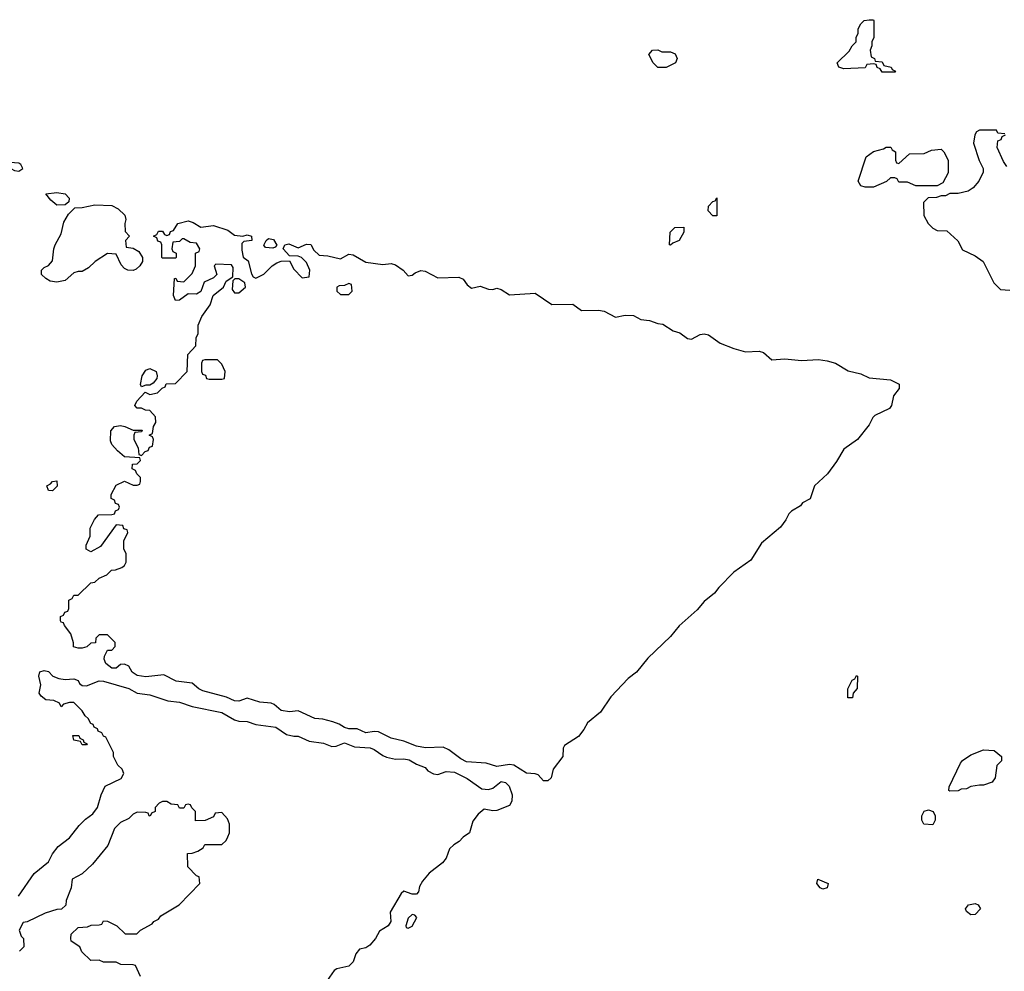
# Model space of a CAD drawing. Header units: inches. Extents: x 2380249 to 2585472, y 382747 to 546448.
# Tile 388 of 626: x 2483474 to 2488128, y 455175 to 459674. Entities that reach past the tile are written whole.
import ezdxf

# ---------------------------------------------------------------- set-up
doc = ezdxf.new("R2010")
doc.units = ezdxf.units.IN
doc.header["$MEASUREMENT"] = 0
doc.layers.add('C4485', color=7, linetype='Continuous')

msp = doc.modelspace()

# ---------------------------------------------------------------- linework, layer by layer
at = {"layer": 'C4485', "color": 4}
for points, elevation in [([(2487550, 459426), (2487542, 459442), (2487527.3, 459447.3), (2487522, 459462), (2487510, 459466), (2487478, 459462), (2487470, 459446), (2487370, 459442), (2487346, 459450), (2487338, 459470), (2487394.6, 459525.4), (2487409.1, 459550.9), (2487428, 459570), (2487428, 459590), (2487438, 459610), (2487438, 459630), (2487450, 459654), (2487466, 459670), (2487490, 459674), (2487510, 459674), (2487512, 459670), (2487511.3, 459590), (2487502, 459570), (2487502, 459550), (2487494, 459530), (2487498, 459498), (2487514, 459490), (2487518, 459478), (2487550, 459474), (2487558, 459458), (2487594, 459450), (2487598, 459438), (2487614, 459430), (2487610, 459426)], 48), ([(2486510, 459522), (2486550, 459522), (2486572.7, 459512.7), (2486582, 459490), (2486574, 459470), (2486530, 459448), (2486490, 459448), (2486468, 459470), (2486448, 459510), (2486466, 459530), (2486490, 459532)], 48), ([(2487630, 458994), (2487680.4, 459039.6), (2487750, 459042), (2487783.1, 459056.9), (2487830, 459062), (2487842, 459050), (2487862, 459010), (2487862, 458950), (2487836.9, 458903.1), (2487810, 458888), (2487710, 458888), (2487670, 458906), (2487630, 458906), (2487622, 458922), (2487610, 458926), (2487590, 458926), (2487571.6, 458908.4), (2487510, 458882), (2487470, 458882), (2487450, 458888), (2487438, 458910), (2487474.6, 459025.4), (2487509.3, 459050.7), (2487556.4, 459063.6), (2487568.9, 459071.1), (2487591.6, 459071.6), (2487598, 459058), (2487614, 459050), (2487614, 459010), (2487618, 458998)], 48), ([(2483430, 458998.4), (2483398, 458990), (2483450, 458960.7), (2483470, 458957.3), (2483489, 458970), (2483479.3, 458990), (2483470, 458996.2)], 52), ([(2483650, 458797.2), (2483621.5, 458821.5), (2483598, 458850), (2483650, 458857), (2483690, 458850.4), (2483707.7, 458830), (2483706.8, 458813.2), (2483690, 458799)], 48), ([(2486750, 458746), (2486728, 458770), (2486730, 458792), (2486750, 458814), (2486762, 458818), (2486770, 458832), (2486770, 458746)], 48), ([(2484011.1, 458488.9), (2483986, 458490), (2483970, 458498), (2483954.6, 458514.6), (2483930, 458566), (2483890, 458568.7), (2483831.3, 458530), (2483799.8, 458500.2), (2483770, 458484), (2483750, 458484), (2483730, 458477.2), (2483690, 458441.2), (2483650, 458433.2), (2483618, 458438), (2483598, 458450), (2483578, 458470), (2483578, 458490), (2483590, 458502), (2483610, 458512), (2483630, 458534), (2483635.3, 458590), (2483642, 458610), (2483670, 458662), (2483682.7, 458717.3), (2483704.7, 458755.3), (2483735.3, 458784.7), (2483770, 458786), (2483830, 458799.3), (2483910, 458795.3), (2483939.1, 458779.1), (2483971, 458750), (2483976, 458730), (2483971.3, 458710), (2483972.7, 458672.7), (2483994, 458650), (2483974, 458630), (2483978, 458598), (2484010, 458594), (2484038, 458578), (2484054, 458550), (2484054, 458530), (2484042, 458510), (2484025.4, 458494.6)], 48), ([(2484330, 458692.7), (2484390, 458701.3), (2484458.7, 458678.7), (2484490, 458655.5), (2484529.5, 458650.5), (2484550, 458657.3), (2484570, 458651), (2484572, 458630), (2484534.4, 458625.6), (2484523.8, 458616.2), (2484523.7, 458583.7), (2484530, 458552), (2484553.7, 458533.7), (2484570, 458472), (2484578, 458458), (2484590, 458451.3), (2484628.9, 458471.1), (2484668, 458510), (2484690, 458524.7), (2484710, 458532), (2484750, 458534), (2484770, 458494), (2484810, 458454), (2484842, 458458), (2484846, 458490), (2484830, 458526), (2484806, 458550), (2484790, 458555.3), (2484750, 458558), (2484719, 458590), (2484728, 458610), (2484746.3, 458613.7), (2484790, 458594.8), (2484830, 458612.7), (2484850, 458610.5), (2484864.7, 458584.7), (2484890, 458561), (2484930, 458558), (2484990, 458542.8), (2485030, 458564.9), (2485050, 458562.4), (2485110, 458527.3), (2485190, 458516.3), (2485230, 458521.6), (2485250, 458514.9), (2485286.8, 458490), (2485310, 458462.8), (2485330, 458466), (2485342.9, 458477.1), (2485370, 458487.7), (2485390, 458485.5), (2485450, 458453.4), (2485550, 458456.3), (2485570, 458446.8), (2485590, 458420.7), (2485610, 458404), (2485650, 458413.4), (2485690, 458400.7), (2485710, 458399.1), (2485730, 458404), (2485750, 458398.8), (2485790, 458373.4), (2485910, 458380.5), (2485990, 458327.3), (2486088.3, 458328.3), (2486130, 458299.1), (2486210, 458300.5), (2486236.1, 458296.1), (2486290, 458268), (2486336.4, 458276.4), (2486375.2, 458275.2), (2486410, 458256.3), (2486451.8, 458251.8), (2486490, 458237.1), (2486513.8, 458233.8), (2486562.6, 458202.6), (2486593.7, 458193.7), (2486630, 458166.8), (2486650, 458164), (2486690, 458186.4), (2486710, 458188.4), (2486730, 458183.8), (2486785.3, 458145.3), (2486850, 458118.8), (2486904.5, 458104.5), (2486970, 458107.3), (2486990, 458100.7), (2487030, 458066), (2487090, 458070.6), (2487170, 458063), (2487250, 458067.7), (2487290, 458061.6), (2487330.4, 458050.4), (2487390, 458014), (2487450, 457999.1), (2487490, 457980.7), (2487590, 457970.7), (2487630.6, 457950.6), (2487630.8, 457930), (2487604.1, 457895.9), (2487594.8, 457850), (2487584.9, 457835.1), (2487516.7, 457803.3), (2487506.6, 457793.4), (2487490, 457759), (2487434.8, 457690), (2487370, 457643.7), (2487335.2, 457584.8), (2487293, 457527), (2487231, 457470), (2487211.1, 457408.9), (2487174, 457390), (2487164.7, 457375.3), (2487122, 457350), (2487110, 457338), (2487096, 457310), (2487070, 457275.3), (2486980.7, 457199.3), (2486930, 457118), (2486850, 457062), (2486778, 456990), (2486758, 456962), (2486710, 456924), (2486676.3, 456883.7), (2486591.8, 456808.2), (2486550, 456757.2), (2486443.9, 456656.1), (2486390, 456589), (2486350, 456559), (2486267.9, 456472.1), (2486219.9, 456400.1), (2486158, 456350), (2486141, 456319), (2486114.8, 456285.2), (2486050, 456242), (2486042.8, 456230), (2486041, 456190), (2485996, 456130), (2485986.8, 456090), (2485970, 456076), (2485950, 456076), (2485924.1, 456104.1), (2485910, 456109.4), (2485870, 456111.6), (2485810, 456149.6), (2485790, 456152), (2485730, 456142.9), (2485678.3, 456158.3), (2485585.7, 456165.7), (2485558.9, 456178.9), (2485502.7, 456222.7), (2485475.1, 456235.1), (2485391.7, 456231.7), (2485350, 456238.7), (2485290, 456262.4), (2485230, 456277), (2485170, 456306.6), (2485150, 456309.5), (2485110, 456302.9), (2485070, 456322), (2485030, 456321.6), (2485010, 456327.3), (2484983.9, 456343.9), (2484954.8, 456354.8), (2484907.5, 456367.5), (2484868.7, 456370), (2484790, 456406.6), (2484750, 456401.6), (2484710, 456407.6), (2484676.9, 456436.9), (2484663, 456443), (2484610, 456447.8), (2484550, 456467), (2484510, 456451.6), (2484490, 456453.3), (2484451.2, 456471.2), (2484340.6, 456500.6), (2484320.9, 456510), (2484290, 456537.2), (2484213.4, 456546.6), (2484156, 456576), (2484070, 456566.9), (2484030, 456573.6), (2484005.6, 456590), (2483990, 456617.2), (2483970, 456627), (2483950, 456626), (2483930, 456608), (2483910, 456608), (2483882, 456630), (2483874, 456650), (2483875.3, 456664.7), (2483890, 456694), (2483910, 456694), (2483926, 456710), (2483926, 456730), (2483890, 456766), (2483850, 456766), (2483834, 456750), (2483832.7, 456727.3), (2483810, 456726), (2483791.1, 456708.9), (2483770, 456702), (2483750, 456702), (2483729.1, 456709.1), (2483728.4, 456728.4), (2483715.3, 456770), (2483686, 456810), (2483682, 456822), (2483670, 456826), (2483667.3, 456832.7), (2483667.3, 456852.7), (2483682, 456858), (2483687.3, 456872.7), (2483702, 456878), (2483706, 456890), (2483706, 456930), (2483722, 456938), (2483730, 456954), (2483750, 456954), (2483810, 457012), (2483830, 457014), (2483850, 457034), (2483886, 457050), (2483908.4, 457071.6), (2483927.3, 457072.7), (2483956.4, 457083.6), (2483970, 457094), (2483978, 457110), (2483978, 457150), (2483966, 457170), (2483966, 457210), (2483986, 457250), (2483982, 457262), (2483967.3, 457267.3), (2483962, 457282), (2483930, 457286), (2483856.9, 457183.1), (2483810, 457158), (2483788, 457170), (2483788, 457190), (2483807.3, 457232.7), (2483808, 457270), (2483828.4, 457311.6), (2483847.3, 457332.7), (2483910, 457334), (2483922, 457338), (2483927.3, 457352.7), (2483942, 457358), (2483946, 457370), (2483942, 457382), (2483927.3, 457387.3), (2483922, 457402), (2483906, 457410), (2483906, 457430), (2483930, 457474), (2483970, 457492), (2484010, 457474), (2484030, 457474), (2484042, 457478), (2484046, 457490), (2484046, 457510), (2484027.3, 457527.3), (2484022, 457542), (2484006, 457550), (2484007.3, 457572.7), (2484030, 457574), (2484046, 457590), (2484042, 457602), (2483970, 457608), (2483936.4, 457636.4), (2483910, 457666), (2483903.1, 457683.1), (2483905.2, 457730), (2483922, 457750), (2483950, 457754.8), (2483971.1, 457751.1), (2484010, 457734), (2484052.7, 457732.7), (2484050, 457726), (2484018, 457722), (2484014, 457710), (2484014, 457690), (2484034, 457650), (2484038, 457618), (2484050, 457614), (2484067.3, 457632.7), (2484082, 457638), (2484087.3, 457652.7), (2484102, 457658), (2484106, 457690), (2484102, 457702), (2484086, 457710), (2484102, 457718), (2484106, 457750), (2484118, 457770), (2484116.4, 457796.4), (2484090, 457826), (2484068.4, 457828.4), (2484050, 457838), (2484030, 457838), (2484018, 457850), (2484028, 457870), (2484067.3, 457912.7), (2484090, 457902), (2484126, 457910), (2484147.3, 457932.7), (2484162, 457938), (2484167.3, 457952.7), (2484210, 457954), (2484266, 458010), (2484268.4, 458091.6), (2484307.3, 458132.7), (2484308, 458170), (2484318, 458190), (2484318, 458230), (2484335.3, 458270), (2484374.8, 458325.2), (2484389.5, 458370.5), (2484438, 458410), (2484450, 458438), (2484482, 458458), (2484482.7, 458502.7), (2484475.1, 458515.1), (2484402, 458518), (2484394, 458510), (2484406, 458470), (2484390, 458454), (2484346.4, 458433.6), (2484330.4, 458389.6), (2484310, 458376), (2484270, 458378), (2484230, 458348), (2484210, 458346), (2484202, 458370), (2484206, 458450), (2484212.7, 458452.7), (2484218, 458438), (2484250, 458434), (2484290, 458474), (2484306, 458510), (2484306, 458570), (2484322, 458578), (2484326, 458590), (2484310, 458618), (2484280.4, 458620.4), (2484250, 458638), (2484242, 458638), (2484230, 458626), (2484198, 458622), (2484194, 458590), (2484198, 458578), (2484214, 458570), (2484214, 458550), (2484210, 458546), (2484150, 458546), (2484146, 458550), (2484146, 458610), (2484142, 458622), (2484127.3, 458627.3), (2484122, 458642), (2484106, 458650), (2484122, 458658), (2484130, 458674), (2484150, 458674), (2484158, 458658), (2484170, 458654), (2484182, 458658), (2484187.3, 458672.7), (2484202, 458678), (2484222, 458710), (2484270, 458723.8), (2484294.7, 458714.7)], 48), ([(2486550, 458608), (2486546, 458610), (2486548, 458670), (2486570, 458691.3), (2486612.7, 458692.7), (2486614, 458670), (2486592, 458630), (2486562, 458618)], 48), ([(2484670, 458593.2), (2484636.4, 458596.4), (2484628.4, 458608.4), (2484639, 458630), (2484650, 458638.8), (2484674.6, 458634.6), (2484690, 458608), (2484682, 458598)], 48), ([(2484510, 458449), (2484491.3, 458448.7), (2484481, 458439), (2484478, 458398), (2484490, 458382), (2484510, 458382), (2484542, 458410), (2484538, 458430)], 48), ([(2485030, 458426), (2485010, 458418), (2484983.6, 458416.4), (2484974, 458410), (2484974, 458390), (2484990, 458374), (2485030, 458374), (2485046, 458390), (2485042, 458422)], 48), ([(2484410, 458066), (2484350, 458066), (2484338, 458062), (2484334, 458050), (2484334, 458010), (2484338, 457998), (2484352.7, 457992.7), (2484358, 457978), (2484370, 457974), (2484430, 457974), (2484442, 457978), (2484446, 458010), (2484430, 458046)], 48), ([(2484050, 457938), (2484046, 457950), (2484052.7, 457990), (2484070, 458016.3), (2484090, 458025.5), (2484118.8, 458010), (2484124.7, 457990), (2484122, 457978), (2484104.7, 457955.3), (2484090, 457946), (2484070, 457946)], 48), ([(2483630, 457446), (2483610, 457448), (2483602, 457470), (2483620.4, 457479.6), (2483630, 457491.3), (2483650, 457494), (2483652, 457468)], 48), ([(2487410, 456468), (2487388.4, 456468.4), (2487388.7, 456510), (2487408.4, 456551.6), (2487422, 456558), (2487430, 456574), (2487434, 456570), (2487432.7, 456512.7), (2487414, 456490)], 48), ([(2483770, 456246), (2483762, 456262), (2483730, 456268), (2483726, 456290), (2483754, 456290), (2483758, 456278), (2483774, 456270), (2483778, 456258), (2483794, 456250), (2483790, 456246)], 48), ([(2487870, 456026), (2487866, 456030), (2487867.3, 456047.3), (2487920.2, 456159.8), (2487930, 456172), (2487970, 456198), (2488030, 456222), (2488079.6, 456219.6), (2488114, 456190), (2488114, 456170), (2488092.7, 456147.3), (2488084.7, 456090), (2488070.9, 456069.1), (2488030, 456055.3), (2488010, 456055.3), (2487970, 456048), (2487950, 456038), (2487923.6, 456036.4), (2487910, 456028)], 48), ([(2487790, 455868), (2487748, 455870), (2487738, 455890), (2487738, 455910), (2487750, 455932), (2487770, 455938), (2487792, 455930), (2487802, 455910), (2487802, 455890)], 48), ([(2487270, 455564), (2487258, 455570), (2487242, 455590), (2487246, 455610), (2487296, 455590), (2487290, 455569.2)], 48), ([(2487970, 455442), (2487950, 455458), (2487944, 455470), (2487958, 455490), (2487990, 455496.3), (2488004.7, 455490), (2488014.8, 455470), (2487990, 455444)], 48), ([(2485330, 455442.9), (2485310, 455426), (2485298.8, 455390), (2485301.4, 455381.4), (2485310, 455378.8), (2485330, 455387.7), (2485351.6, 455430), (2485341.2, 455441.2)], 52)]:
    msp.add_lwpolyline(points, close=True, dxfattribs=dict(at, elevation=elevation))
at = {"layer": 'C4485', "color": 4, "elevation": 48}
for points in [[(2488130, 459134), (2488098, 459138), (2488091.6, 459151.6), (2488010, 459151.3), (2487996.4, 459143.6), (2487988, 459130), (2487982, 459090), (2488008.9, 459008.9), (2488028, 458970), (2488027.3, 458952.7), (2488008, 458910), (2487980.4, 458879.6), (2487956.4, 458863.6), (2487910, 458852), (2487870, 458852), (2487850, 458842), (2487830, 458842), (2487807.3, 458832.7), (2487768.4, 458831.6), (2487746, 458810), (2487748.4, 458748.4), (2487768, 458710), (2487790, 458688), (2487810, 458678), (2487856.4, 458676.4), (2487908.4, 458628.4), (2487930, 458586), (2487990, 458558), (2488028, 458530), (2488078, 458430), (2488110, 458398), (2488154.6, 458394.6)], [(2488139.6, 458979.6), (2488123.6, 459003.6), (2488094, 459070), (2488098, 459102), (2488112.7, 459107.3), (2488118, 459122), (2488134, 459130)], [(2483469, 455530), (2483542.7, 455637.3), (2483610, 455692), (2483628.7, 455730), (2483655.5, 455764.5), (2483710, 455806), (2483755.5, 455864.5), (2483785.6, 455894.4), (2483820.4, 455919.6), (2483842, 455950), (2483859, 456010), (2483878, 456050), (2483953.6, 456086.4), (2483966, 456110), (2483958, 456130), (2483938, 456150), (2483918, 456190), (2483918, 456210), (2483882, 456282), (2483870, 456286), (2483862, 456302), (2483846, 456310), (2483842, 456322), (2483826, 456330), (2483822, 456342), (2483810, 456346), (2483798, 456370), (2483783.1, 456383.1), (2483770, 456406), (2483730, 456446), (2483710, 456446), (2483682, 456438), (2483670, 456426), (2483662, 456442), (2483635.3, 456455.3), (2483598, 456458), (2483575.3, 456475.3), (2483566, 456490), (2483574, 456530), (2483565.2, 456570), (2483570, 456590.4), (2483590, 456597.6), (2483610, 456592), (2483630.3, 456570.3), (2483659.2, 456559.2), (2483690, 456554.4), (2483730, 456558), (2483750.6, 456550), (2483756.3, 456536.3), (2483770, 456526), (2483790, 456524.9), (2483850, 456548.9), (2483870, 456546.3), (2483990, 456511.6), (2484030, 456490.3), (2484090, 456482.6), (2484174, 456454), (2484230, 456447.2), (2484290, 456427), (2484430, 456398.9), (2484490, 456363.8), (2484510, 456357.6), (2484550, 456355.8), (2484590, 456341.6), (2484684.7, 456330), (2484735.3, 456295.3), (2484770, 456286.8), (2484790, 456286.8), (2484842.8, 456262.8), (2484910, 456253), (2484950, 456237.3), (2484970, 456239.1), (2485010, 456255.3), (2485056.2, 456236.2), (2485131.5, 456231.5), (2485150, 456224.4), (2485190, 456194.9), (2485208.2, 456188.2), (2485250, 456178.4), (2485290, 456179.5), (2485315.1, 456175.1), (2485350, 456154.9), (2485390, 456139.3), (2485403.2, 456123.2), (2485430, 456108.2), (2485450, 456105.3), (2485490, 456120.3), (2485530, 456117.1), (2485590, 456087.3), (2485658, 456038), (2485690, 456034.8), (2485710, 456041), (2485750, 456073), (2485770, 456067.3), (2485787.3, 456050), (2485802, 456010), (2485799.9, 455980.1), (2485790, 455959), (2485730, 455935.1), (2485710, 455933.2), (2485670, 455941.2), (2485641.7, 455918.3), (2485615.8, 455884.2), (2485601, 455830), (2485570, 455809.2), (2485552, 455788), (2485526.7, 455773.3), (2485506.4, 455753.6), (2485490.8, 455710), (2485472.8, 455687.2), (2485410, 455639), (2485378.5, 455601.5), (2485364.5, 455575.5), (2485358.8, 455550), (2485350, 455539), (2485330, 455539), (2485290, 455553.2), (2485277.3, 455542.7), (2485226, 455454), (2485228, 455410), (2485215.5, 455390), (2485175.2, 455364.8), (2485155.5, 455330), (2485130, 455298), (2485110, 455286), (2485080.5, 455279.5), (2485063, 455257), (2485050, 455219.3), (2485030, 455199.5), (2484973.4, 455186.6), (2484960.5, 455179.5), (2484927.7, 455132.3)], [(2484046, 455150), (2484022, 455202), (2484010, 455206), (2483952.7, 455207.3), (2483930, 455218), (2483870, 455218), (2483850, 455228), (2483810, 455226), (2483767.3, 455267.3), (2483758, 455290), (2483718, 455318), (2483715.3, 455330), (2483718, 455350), (2483750, 455382), (2483795.3, 455384.7), (2483812.7, 455392.7), (2483850, 455394), (2483862, 455398), (2483870, 455414), (2483890, 455412), (2483934, 455390), (2483972.7, 455352.7), (2484027.3, 455352.7), (2484046, 455370), (2484100.4, 455399.6), (2484108.9, 455411.1), (2484130, 455422), (2484142, 455438), (2484228, 455490), (2484326, 455590), (2484322, 455622), (2484310, 455626), (2484268.4, 455668.4), (2484267.3, 455732.7), (2484290, 455734), (2484316.4, 455743.6), (2484342, 455758), (2484350, 455774), (2484430, 455774), (2484450, 455794), (2484458, 455810), (2484466, 455830), (2484466, 455870), (2484456.4, 455896.4), (2484430, 455926), (2484398, 455922), (2484390, 455906), (2484351.6, 455888.4), (2484306, 455886), (2484306, 455930), (2484287.3, 455947.3), (2484282, 455962), (2484270, 455966), (2484258, 455962), (2484250, 455946), (2484230, 455946), (2484222, 455962), (2484190, 455966), (2484170, 455978), (2484150, 455978), (2484134, 455970), (2484114, 455950), (2484114, 455930), (2484098, 455922), (2484091.6, 455908.4), (2484086, 455910), (2484082, 455922), (2484070, 455926), (2484030, 455928), (2484010, 455918), (2483990, 455898), (2483950, 455878), (2483922, 455850), (2483890.9, 455769.1), (2483818, 455682), (2483770, 455635.3), (2483722, 455610), (2483718, 455570), (2483694, 455510), (2483692.7, 455487.3), (2483671.6, 455468.4), (2483650, 455468), (2483594, 455450), (2483510, 455408.7), (2483490, 455406), (2483472, 455370), (2483481, 455341), (2483492, 455330), (2483494, 455290), (2483474, 455270)]]:
    msp.add_lwpolyline(points, dxfattribs=at)

doc.saveas('drawing.dxf')
